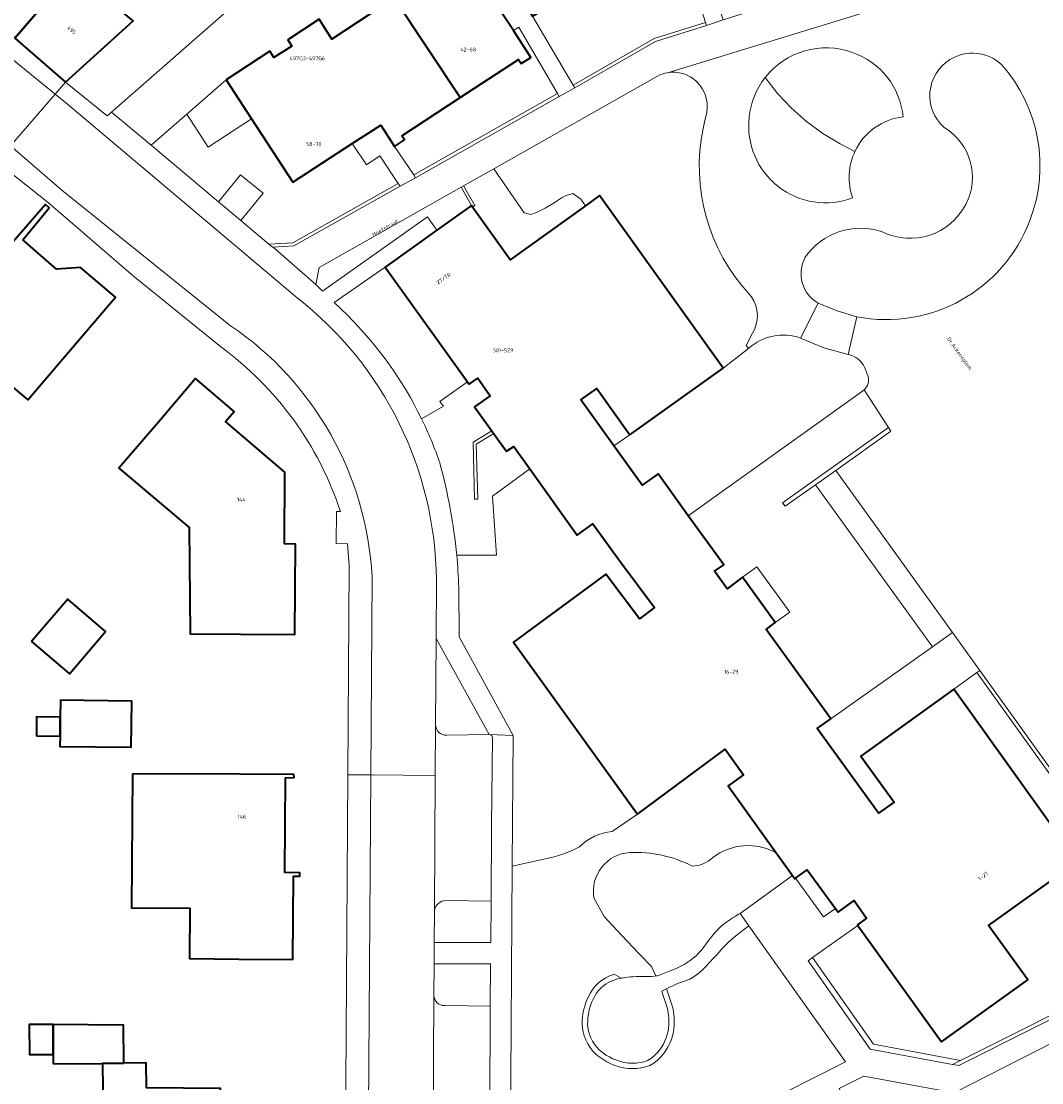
# Model space of a CAD drawing. Header units: metres. Extents: x 197700 to 204338, y 317132 to 325229.
# Tile 575 of 656: x 202774 to 202869, y 318045 to 318143. Entities that reach past the tile are written whole.
import ezdxf
from ezdxf.enums import TextEntityAlignment as Align

# ---------------------------------------------------------------- set-up
doc = ezdxf.new("R2010")
doc.units = ezdxf.units.M
for name, color, linetype, lineweight in [('B-WE-GR-BEPLANTING_CULTUUR_BODEMBEDEKKER-GV', 90, 'Continuous', 18), ('B-WE-GR-BEPLANTING_CULTUUR_HEESTERS-GV', 90, 'Continuous', 18), ('B-WE-GR-BEPLANTING_CULTUUR_VASTE PLANTENVAK-GV', 90, 'Continuous', 18), ('B-WE-IE-TERREINAFSCHEIDING_KUNSTMATIG_MUUR-G', 90, 'IE-TERREINAFSCHEIDING-KUNSTMATIG-DICHT', 18), ('B-WE-IE-TERREINAFSCHEIDING_KUNSTMATIG_MUUR-GV', 90, 'Continuous', 18), ('B-WE-OG-BEBOUWING-GV', 7, 'Continuous', 35), ('B-WE-OG-BEBOUWING-T18', 10, 'Continuous', 18), ('B-WE-OG-TERREIN_CULTUURSCHEIDING-GV', 7, 'Continuous', 18), ('B-WE-OG-TERREIN_ERF-GV', 7, 'Continuous', 18), ('B-WE-OG-TOPOGRAFIE-T18', 10, 'Continuous', 18), ('B-WE-VH-VERHARDING_ASFALT-GV', 252, 'Continuous', 18), ('B-WE-VH-VERHARDING_BETONSTRAATSTEEN-GV', 252, 'Continuous', 18), ('B-WE-VH-VERHARDING_OPEN-GV', 252, 'Continuous', 18), ('B-WE-VH-VERHARDING_TEGEL-GV', 252, 'Continuous', 18)]:
    doc.layers.add(name, color=color, linetype=linetype, lineweight=lineweight)
doc.styles.add('NLCS-ISO-M200-T18', font='NLCS-ISO.ttf', dxfattribs={"height": 0.36})
doc.linetypes.add('IE-TERREINAFSCHEIDING-KUNSTMATIG-DICHT', pattern='A,8,-1,[82,NLCS.SHX,S=0.75,R=90,X=0,Y=0],-1', length=10)

msp = doc.modelspace()

# ---------------------------------------------------------------- linework, layer by layer
at = {"layer": 'B-WE-GR-BEPLANTING_CULTUUR_BODEMBEDEKKER-GV'}
for points in [[(202851.245, 318139.88, 0.324779), (202843.184, 318137.562)], [(202855.922, 318133.931, 0.293046), (202851.245, 318139.88)], [(202851.475, 318130.742, -0.25921), (202855.922, 318133.931)], [(202846.457, 318113.506, 0.277018), (202841.652, 318112.529)], [(202852.383, 318110.755, 0.23702), (202850.857, 318111.997)], [(202852.324, 318108.717, 0.285758), (202852.676, 318110.016)], [(202852.165, 318108.591, 0.040097), (202852.324, 318108.717)], [(202812.753, 318077.789, 0.417884), (202813.776, 318076.809)], [(202829.057, 318067.932, 0.174053), (202826.039, 318066.51)], [(202826.039, 318066.51, -0.071308), (202822.897, 318065.39)], [(202827.377, 318061.809, -0.447869), (202830.674, 318065.981)], [(202830.674, 318065.981, -0.133646), (202836.429, 318064.736)], [(202838.35, 318065.52, -0.297222), (202844.192, 318065.968)], [(202836.429, 318064.736, 0.187781), (202838.35, 318065.52)], [(202813.728, 318061.54, 0.387372), (202812.649, 318060.611)], [(202812.604, 318052.788, 0.418522), (202813.593, 318051.844)]]:
    msp.add_lwpolyline(points, format="xyb", dxfattribs=at)
for points in [[(202843.184, 318137.562), (202844.338, 318136.097), (202845.617, 318134.74), (202847.012, 318133.504), (202848.513, 318132.397), (202850.106, 318131.429), (202851.475, 318130.742)], [(202850.857, 318111.997), (202848.604, 318112.599), (202846.457, 318113.506)], [(202841.652, 318112.529), (202839.294, 318110.712), (202830.689, 318104.578), (202829.223, 318103.533), (202831.833, 318099.909), (202833.296, 318100.975), (202836.078, 318097.088), (202852.165, 318108.591)], [(202852.676, 318110.016), (202852.383, 318110.755)], [(202817.71, 318076.879), (202812.798, 318085.756), (202812.753, 318077.789)], [(202813.776, 318076.809), (202817.71, 318076.879)], [(202844.192, 318065.968), (202839.771, 318072.132), (202841.185, 318073.146), (202839.49, 318075.537), (202831.398, 318069.524), (202829.057, 318067.932)], [(202822.897, 318065.39), (202819.834, 318064.739), (202819.682, 318040.17), (202821.624, 318037.949)], [(202812.649, 318060.611), (202812.631, 318057.681), (202817.839, 318057.681), (202817.876, 318061.499), (202813.728, 318061.54)], [(202839.643, 318041.106), (202850.61, 318046.641), (202841.679, 318059.222), (202841.283, 318058.911), (202840.883, 318058.605), (202840.485, 318058.297), (202840.097, 318057.978), (202839.724, 318057.643), (202839.452, 318057.367), (202839.191, 318057.08), (202838.935, 318056.787), (202838.678, 318056.496), (202838.412, 318056.213), (202838.057, 318055.839), (202837.701, 318055.459), (202837.336, 318055.092), (202836.951, 318054.755), (202836.537, 318054.465), (202836.219, 318054.298), (202835.884, 318054.157), (202835.54, 318054.03), (202835.195, 318053.904), (202834.857, 318053.766), (202834.61, 318053.653), (202834.365, 318053.538), (202834.072, 318053.398), (202834.395, 318052.464), (202834.546, 318052.005), (202834.676, 318051.521), (202834.755, 318051.025), (202834.78, 318050.699), (202834.792, 318050.377), (202834.788, 318050.047), (202834.762, 318049.715), (202834.711, 318049.385), (202834.629, 318049.044), (202834.522, 318048.707), (202834.391, 318048.376), (202834.234, 318048.055), (202834.054, 318047.753), (202833.82, 318047.424), (202833.551, 318047.106), (202833.249, 318046.808), (202832.913, 318046.543), (202832.543, 318046.327), (202832.149, 318046.178), (202831.737, 318046.084), (202831.322, 318046.038), (202830.934, 318046.027), (202830.519, 318046.046), (202830.111, 318046.101), (202829.702, 318046.196), (202829.305, 318046.325), (202828.922, 318046.483), (202828.561, 318046.664), (202828.281, 318046.828), (202828.006, 318047.01), (202827.74, 318047.211), (202827.484, 318047.436), (202827.251, 318047.683), (202827.015, 318047.989), (202826.805, 318048.323), (202826.625, 318048.676), (202826.479, 318049.043), (202826.372, 318049.42), (202826.316, 318049.761), (202826.293, 318050.104), (202826.296, 318050.442), (202826.321, 318050.775), (202826.363, 318051.098), (202826.42, 318051.404), (202826.495, 318051.712), (202826.59, 318052.016), (202826.7, 318052.312), (202826.827, 318052.597), (202826.938, 318052.819), (202827.06, 318053.04), (202827.196, 318053.26), (202827.349, 318053.475), (202827.523, 318053.681), (202827.741, 318053.895), (202827.977, 318054.091), (202828.227, 318054.266), (202828.484, 318054.42), (202828.752, 318054.557), (202829.032, 318054.671), (202829.243, 318054.735), (202829.9, 318054.373), (202829.966, 318054.386), (202830.224, 318054.431), (202830.482, 318054.47), (202830.741, 318054.498), (202831.002, 318054.519), (202831.263, 318054.535), (202831.524, 318054.548), (202831.815, 318054.55), (202832.109, 318054.537), (202832.401, 318054.523), (202832.691, 318054.524), (202832.977, 318054.555), (202833.091, 318054.581), (202832.674, 318055.447), (202831.545, 318056.642), (202829.928, 318058.354), (202828.31, 318060.066), (202827.377, 318061.809)], [(202817.801, 318051.795), (202817.812, 318055.692), (202812.619, 318055.709), (202812.604, 318052.788)], [(202813.593, 318051.844), (202817.801, 318051.795)]]:
    msp.add_lwpolyline(points, dxfattribs=at)
for points in [[(202795.752, 318133.752), (202793.401, 318137.344), (202789.768, 318134.169), (202791.753, 318131.135)], [(202818.122, 318129.134), (202815.34, 318127.559), (202816.369, 318125.743), (202816.165, 318125.589), (202819.652, 318120.728), (202826.594, 318125.728), (202826.164, 318126.335), (202825.425, 318126.839), (202824.82, 318126.671), (202824.451, 318126.469), (202823.98, 318126.167), (202823.544, 318125.898), (202822.872, 318125.495), (202822.066, 318125.092), (202821.562, 318124.924), (202820.924, 318125.058)], [(202801.698, 318118.455), (202802.318, 318117.846), (202812.014, 318124.684), (202812.882, 318123.475), (202816.058, 318125.739), (202815.103, 318127.425), (202801.995, 318120.004)], [(202860.652, 318043.787), (202852.286, 318045.322), (202850.033, 318044.195), (202851.982, 318040.314), (202852.444, 318039.951), (202853.029, 318039.899), (202853.301, 318040.038)]]:
    msp.add_lwpolyline(points, close=True, dxfattribs=at)
at = {"layer": 'B-WE-GR-BEPLANTING_CULTUUR_HEESTERS-GV'}
for points in [[(202837.777, 318142.361), (202837.686, 318142.647), (202832.948, 318141.156), (202825.454, 318136.869), (202825.607, 318136.611), (202833.069, 318140.88)], [(202824.007, 318136.073), (202810.73, 318128.564), (202810.898, 318128.314), (202824.158, 318135.813)], [(202797.354, 318122.177), (202797.686, 318121.897), (202797.749, 318121.901), (202799.653, 318122.013), (202809.468, 318127.517), (202809.303, 318127.769), (202799.565, 318122.308)], [(202849.243, 318078.325), (202848, 318077.428), (202853.645, 318069.606), (202855.09, 318070.649), (202852.032, 318074.887), (202860.603, 318081.064), (202862.729, 318082.597), (202863.013, 318082.801), (202860.484, 318086.32), (202858.624, 318084.992)], [(202847.553, 318056.278), (202847.146, 318055.988), (202852.895, 318047.824), (202860.497, 318046.414), (202861.237, 318046.785), (202853.187, 318048.278)], [(202829.243, 318054.735), (202829.032, 318054.671), (202828.752, 318054.557), (202828.484, 318054.42), (202828.227, 318054.266), (202827.977, 318054.091), (202827.741, 318053.895), (202827.523, 318053.681), (202827.349, 318053.475), (202827.196, 318053.26), (202827.06, 318053.04), (202826.938, 318052.819), (202826.827, 318052.597), (202826.7, 318052.312), (202826.59, 318052.016), (202826.495, 318051.712), (202826.42, 318051.404), (202826.363, 318051.098), (202826.321, 318050.775), (202826.296, 318050.442), (202826.293, 318050.104), (202826.316, 318049.761), (202826.372, 318049.42), (202826.479, 318049.043), (202826.625, 318048.676), (202826.805, 318048.323), (202827.015, 318047.989), (202827.251, 318047.683), (202827.484, 318047.436), (202827.74, 318047.211), (202828.006, 318047.01), (202828.281, 318046.828), (202828.561, 318046.664), (202828.922, 318046.483), (202829.305, 318046.325), (202829.702, 318046.196), (202830.111, 318046.101), (202830.519, 318046.046), (202830.934, 318046.027), (202831.322, 318046.038), (202831.737, 318046.084), (202832.149, 318046.178), (202832.543, 318046.327), (202832.913, 318046.543), (202833.249, 318046.808), (202833.551, 318047.106), (202833.82, 318047.424), (202834.054, 318047.753), (202834.234, 318048.055), (202834.391, 318048.376), (202834.522, 318048.707), (202834.629, 318049.044), (202834.711, 318049.385), (202834.762, 318049.715), (202834.788, 318050.047), (202834.792, 318050.377), (202834.78, 318050.699), (202834.755, 318051.025), (202834.676, 318051.521), (202834.546, 318052.005), (202834.395, 318052.464), (202834.072, 318053.398), (202833.63, 318053.187), (202833.769, 318052.744), (202833.921, 318052.304), (202834.067, 318051.862), (202834.186, 318051.417), (202834.258, 318050.966), (202834.281, 318050.67), (202834.292, 318050.371), (202834.288, 318050.07), (202834.265, 318049.773), (202834.22, 318049.482), (202834.147, 318049.178), (202834.051, 318048.875), (202833.933, 318048.578), (202833.794, 318048.293), (202833.635, 318048.026), (202833.425, 318047.731), (202833.184, 318047.446), (202832.918, 318047.183), (202832.631, 318046.957), (202832.327, 318046.78), (202832.004, 318046.658), (202831.653, 318046.578), (202831.287, 318046.537), (202830.92, 318046.527), (202830.564, 318046.544), (202830.201, 318046.593), (202829.837, 318046.678), (202829.478, 318046.795), (202829.13, 318046.938), (202828.8, 318047.104), (202828.545, 318047.253), (202828.295, 318047.418), (202828.056, 318047.599), (202827.832, 318047.796), (202827.632, 318048.008), (202827.425, 318048.276), (202827.24, 318048.57), (202827.081, 318048.882), (202826.953, 318049.204), (202826.861, 318049.529), (202826.813, 318049.819), (202826.793, 318050.118), (202826.796, 318050.421), (202826.819, 318050.724), (202826.857, 318051.02), (202826.909, 318051.299), (202826.977, 318051.578), (202827.063, 318051.854), (202827.163, 318052.123), (202827.279, 318052.383), (202827.381, 318052.586), (202827.492, 318052.788), (202827.613, 318052.983), (202827.745, 318053.169), (202827.89, 318053.341), (202828.076, 318053.524), (202828.28, 318053.693), (202828.499, 318053.846), (202828.727, 318053.983), (202828.96, 318054.102), (202829.199, 318054.199), (202829.449, 318054.275), (202829.706, 318054.335), (202829.9, 318054.373)]]:
    msp.add_lwpolyline(points, close=True, dxfattribs=at)
for points in [[(202863.013, 318082.801), (202862.729, 318082.597), (202876.643, 318063.23), (202876.79, 318062.969), (202876.914, 318062.697), (202877.013, 318062.416), (202877.086, 318062.127), (202877.133, 318061.832), (202877.154, 318061.535), (202877.148, 318061.249), (202875.991, 318054.925), (202875.949, 318054.759), (202875.898, 318054.614), (202875.834, 318054.475), (202875.758, 318054.342), (202875.67, 318054.216), (202875.405, 318053.9), (202861.237, 318046.785), (202860.497, 318046.414), (202861.067, 318046.308), (202875.404, 318053.508), (202876.007, 318054.084), (202876.334, 318054.853), (202877.497, 318061.214)], [(202876.794, 318063.629), (202863.013, 318082.801)]]:
    msp.add_lwpolyline(points, dxfattribs=at)
at = {"layer": 'B-WE-GR-BEPLANTING_CULTUUR_VASTE PLANTENVAK-GV'}
for points in [[(202864.994, 318138.77, 0.337829), (202860.249, 318139.217)], [(202860.249, 318139.217, 0.502847), (202859.7, 318132.959)], [(202867.618, 318124.346, 0.281334), (202864.994, 318138.77)], [(202843.184, 318137.562, 0.140716), (202841.712, 318133.904)], [(202841.712, 318133.904, 0.560977), (202851.261, 318126.442)], [(202859.7, 318132.959, -0.398305), (202861.714, 318125.849)], [(202851.261, 318126.442, -0.198645), (202851.475, 318130.742)], [(202861.714, 318125.849, -0.408004), (202854.001, 318123.302)], [(202851.644, 318115.468, 0.365643), (202867.618, 318124.346)], [(202854.001, 318123.302, 0.33747), (202846.886, 318120.959)], [(202846.886, 318120.959, 0.406623), (202848.069, 318116.721)]]:
    msp.add_lwpolyline(points, format="xyb", dxfattribs=at)
for points in [[(202851.475, 318130.742), (202850.106, 318131.429), (202848.513, 318132.397), (202847.012, 318133.504), (202845.617, 318134.74), (202844.338, 318136.097), (202843.184, 318137.562)], [(202848.069, 318116.721), (202849.824, 318116.001), (202851.644, 318115.468)]]:
    msp.add_lwpolyline(points, dxfattribs=at)
at = {"layer": 'B-WE-IE-TERREINAFSCHEIDING_KUNSTMATIG_MUUR-G'}
msp.add_lwpolyline([(202818.135, 318104.682), (202816.514, 318103.704), (202816.643, 318098.63), (202816.342, 318098.63), (202816.209, 318103.871), (202817.959, 318104.926)], dxfattribs=at)
at = {"layer": 'B-WE-IE-TERREINAFSCHEIDING_KUNSTMATIG_MUUR-GV'}
for points in [[(202815.34, 318127.559), (202815.103, 318127.425), (202816.058, 318125.739), (202816.165, 318125.589), (202816.369, 318125.743)], [(202854.569, 318105.24), (202844.791, 318098.274), (202845.045, 318097.974), (202847.823, 318099.946), (202849.704, 318101.282), (202854.792, 318104.895)]]:
    msp.add_lwpolyline(points, close=True, dxfattribs=at)
at = {"layer": 'B-WE-OG-BEBOUWING-GV'}
for points in [[(202768.848, 318145.59), (202773.894, 318141.205), (202779.295, 318147.494), (202781.377, 318150.059), (202780.696, 318150.722), (202788.501, 318154.414), (202783.351, 318162.439)], [(202815.024, 318135.704), (202820.417, 318139.227), (202820.66, 318138.849), (202821.548, 318139.419), (202819.931, 318141.893), (202818.892, 318143.484), (202820.853, 318144.643), (202821.693, 318143.22), (202822.688, 318143.803), (202822.461, 318144.191), (202827.926, 318147.508), (202822.2, 318156.972), (202816.24, 318153.365), (202815.813, 318153.107), (202817.868, 318149.71), (202815.69, 318148.43), (202815.248, 318149.097), (202808.927, 318144.911)], [(202778.582, 318137.13), (202784.812, 318142.79), (202783.841, 318143.612), (202785.749, 318145.805), (202781.377, 318150.059), (202779.295, 318147.494), (202773.894, 318141.205)], [(202793.401, 318137.344), (202795.752, 318133.752), (202799.579, 318127.905), (202805.047, 318131.457), (202807.685, 318133.171), (202808.955, 318131.194), (202809.88, 318131.807), (202809.631, 318132.182), (202815.024, 318135.704), (202808.927, 318144.911), (202803.182, 318141.106), (202801.987, 318142.963), (202799.099, 318141.059), (202799.484, 318140.474), (202797.827, 318139.406), (202797.443, 318139.992)], [(202772.046, 318120.474), (202769.386, 318117.425), (202768.131, 318118.479), (202765.938, 318115.504), (202775.109, 318107.792), (202779.943, 318113.475), (202783.182, 318117.283), (202779.964, 318120.019), (202777.75, 318119.861), (202774.638, 318122.573), (202777.073, 318125.542), (202776.729, 318125.842)], [(202860.603, 318081.064), (202852.032, 318074.887), (202855.09, 318070.649), (202853.645, 318069.606), (202848, 318077.428), (202849.243, 318078.325), (202843.285, 318086.591), (202844.116, 318087.221), (202841.094, 318091.403), (202839.669, 318090.349), (202838.511, 318091.959), (202839.354, 318092.571), (202836.078, 318097.088), (202833.296, 318100.975), (202831.833, 318099.909), (202829.223, 318103.533), (202826.167, 318107.796), (202827.63, 318108.844), (202830.689, 318104.578), (202839.294, 318110.712), (202827.884, 318126.657), (202826.594, 318125.728), (202819.652, 318120.728), (202816.165, 318125.589), (202816.058, 318125.739), (202812.882, 318123.475), (202808.088, 318120.058), (202815.69, 318109.453), (202815.844, 318109.238), (202816.64, 318109.809), (202817.785, 318108.175), (202816.358, 318107.145), (202817.613, 318105.406), (202819.189, 318103.222), (202819.309, 318103.055), (202819.974, 318103.475), (202821.45, 318101.409), (202825.822, 318095.287), (202827.283, 318096.35), (202829.875, 318092.753), (202832.974, 318088.622), (202831.566, 318087.565), (202828.467, 318091.696), (202819.948, 318085.421), (202831.398, 318069.524), (202839.49, 318075.537), (202841.185, 318073.146), (202839.771, 318072.132), (202844.192, 318065.968), (202844.385, 318065.699), (202845.71, 318063.852), (202845.916, 318063.564), (202845.994, 318063.621), (202847.055, 318064.398), (202849.668, 318060.802), (202849.914, 318060.463), (202851.399, 318061.547), (202852.546, 318059.912), (202851.709, 318059.312), (202851.746, 318059.26), (202859.458, 318048.506), (202867.426, 318054.232), (202863.808, 318059.241), (202872.021, 318065.134)], [(202787.344, 318105.956), (202783.518, 318101.49), (202784.054, 318101.036), (202789.995, 318096.004), (202790.076, 318086.18), (202794.746, 318086.148), (202799.744, 318086.114), (202799.801, 318094.473), (202798.792, 318094.492), (202798.826, 318101.109), (202793.365, 318105.801), (202794.146, 318106.713), (202790.597, 318109.753)], [(202775.452, 318085.469), (202778.933, 318082.496), (202782.276, 318086.411), (202778.795, 318089.383)], [(202778.08, 318076.727), (202778.07, 318075.789), (202784.644, 318075.716), (202784.691, 318079.977), (202778.117, 318080.05), (202778.1, 318078.491)], [(202775.894, 318076.751), (202778.08, 318076.727), (202778.1, 318078.491), (202775.914, 318078.514)], [(202784.751, 318073.258), (202784.682, 318060.876), (202790.066, 318060.846), (202790.04, 318056.187), (202794.583, 318056.151), (202799.582, 318056.111), (202799.64, 318063.804), (202800.22, 318063.795), (202800.225, 318064.121), (202798.845, 318064.151), (202798.881, 318072.886), (202799.683, 318072.902), (202799.67, 318073.195), (202794.67, 318073.216)], [(202777.425, 318050.106), (202775.228, 318050.095), (202775.241, 318047.332), (202777.442, 318047.342)], [(202783.969, 318046.521), (202783.947, 318050.048), (202777.425, 318050.106), (202777.442, 318047.342), (202777.447, 318046.499), (202782.005, 318046.458), (202782.004, 318046.492)], [(202794.464, 318043.139), (202792.874, 318043.151), (202792.887, 318044.199), (202786.057, 318044.241), (202786.023, 318046.551), (202783.969, 318046.521), (202782.004, 318046.492), (202782.005, 318046.458), (202782.037, 318044.256), (202781.988, 318035.002), (202783.917, 318034.992), (202783.916, 318034.747), (202799.398, 318034.589), (202799.464, 318043.1)]]:
    msp.add_lwpolyline(points, close=True, dxfattribs=at)
at = {"layer": 'B-WE-OG-TERREIN_CULTUURSCHEIDING-GV'}
for points in [[(202837.686, 318142.647), (202835.694, 318148.939), (202834.519, 318150.965), (202833.617, 318150.436), (202833.39, 318150.825), (202827.926, 318147.508), (202822.461, 318144.191), (202822.688, 318143.803), (202821.693, 318143.22), (202825.454, 318136.869), (202832.948, 318141.156)], [(202808.955, 318131.194), (202810.73, 318128.564), (202824.007, 318136.073), (202820.445, 318142.209), (202819.931, 318141.893), (202821.548, 318139.419), (202820.66, 318138.849), (202820.417, 318139.227), (202815.024, 318135.704), (202809.631, 318132.182), (202809.88, 318131.807)], [(202789.768, 318134.169), (202786.503, 318131.316), (202792.719, 318126.08), (202794.74, 318128.577), (202796.816, 318126.896), (202794.761, 318124.36), (202797.354, 318122.177), (202799.565, 318122.308), (202809.303, 318127.769), (202807.615, 318130.345), (202806.365, 318129.493), (202805.047, 318131.457), (202799.579, 318127.905), (202795.752, 318133.752), (202791.753, 318131.135)]]:
    msp.add_lwpolyline(points, close=True, dxfattribs=at)
for points in [[(202833.242, 318137.694), (202818.122, 318129.134), (202820.924, 318125.058), (202821.562, 318124.924), (202822.066, 318125.092), (202822.872, 318125.495), (202823.544, 318125.898), (202823.98, 318126.167), (202824.451, 318126.469), (202824.82, 318126.671), (202825.425, 318126.839), (202826.164, 318126.335), (202826.594, 318125.728), (202827.884, 318126.657), (202839.294, 318110.712), (202841.652, 318112.529)], [(202808.088, 318120.058), (202803.389, 318116.795), (202804.603, 318115.603)], [(202811.459, 318106.039), (202813.472, 318107.204), (202813.154, 318107.65), (202815.69, 318109.453), (202808.088, 318120.058)], [(202841.91, 318117.314), (202841.023, 318118.344)], [(202841.652, 318112.529), (202841.433, 318112.801), (202842.013, 318113.957)], [(202829.057, 318067.932), (202831.398, 318069.524), (202819.948, 318085.421), (202828.467, 318091.696), (202831.566, 318087.565), (202832.974, 318088.622), (202829.875, 318092.753), (202827.283, 318096.35), (202825.822, 318095.287), (202821.45, 318101.409), (202818.014, 318098.9), (202818.364, 318093.447), (202814.701, 318093.447)], [(202814.896, 318090.504), (202814.92, 318085.92), (202819.909, 318076.801), (202819.834, 318064.739), (202822.897, 318065.39)], [(202876.643, 318063.23), (202862.729, 318082.597), (202860.603, 318081.064), (202872.021, 318065.134), (202863.808, 318059.241), (202867.426, 318054.232), (202859.458, 318048.506), (202851.746, 318059.26), (202847.553, 318056.278), (202853.187, 318048.278), (202861.237, 318046.785), (202875.405, 318053.9)], [(202840.869, 318060.364), (202845.71, 318063.852), (202844.385, 318065.699), (202844.192, 318065.968)], [(202827.377, 318061.809), (202828.31, 318060.066), (202829.928, 318058.354), (202831.545, 318056.642), (202832.674, 318055.447), (202833.091, 318054.581), (202833.204, 318054.606), (202833.429, 318054.673), (202833.652, 318054.751), (202834.427, 318055.046), (202834.758, 318055.18), (202835.085, 318055.324), (202835.404, 318055.481), (202835.713, 318055.655), (202835.996, 318055.834), (202836.273, 318056.026), (202836.541, 318056.231), (202836.799, 318056.448), (202837.043, 318056.676), (202837.274, 318056.93), (202837.486, 318057.203), (202837.892, 318057.768), (202838.106, 318058.041), (202838.484, 318058.497), (202838.677, 318058.722), (202838.877, 318058.938), (202839.089, 318059.142), (202839.264, 318059.292), (202839.445, 318059.435), (202839.631, 318059.573), (202839.82, 318059.707), (202840.011, 318059.837), (202840.179, 318059.947), (202840.351, 318060.053), (202840.523, 318060.157), (202840.697, 318060.26), (202840.869, 318060.364)]]:
    msp.add_lwpolyline(points, dxfattribs=at)
for points in [[(202834.153, 318138.003, 0.076908), (202833.242, 318137.694)], [(202836.836, 318137.209, 0.234666), (202834.153, 318138.003)], [(202837.69, 318133.861, 0.286115), (202836.836, 318137.209)], [(202841.023, 318118.344, -0.241233), (202837.69, 318133.861)], [(202842.013, 318113.957, 0.301162), (202841.91, 318117.314)], [(202804.603, 318115.603, -0.084423), (202811.459, 318106.039)], [(202814.701, 318093.447, -0.014525), (202814.896, 318090.504)], [(202826.039, 318066.51, -0.174053), (202829.057, 318067.932)], [(202822.897, 318065.39, 0.071308), (202826.039, 318066.51)], [(202830.674, 318065.981, 0.447869), (202827.377, 318061.809)], [(202836.429, 318064.736, 0.133646), (202830.674, 318065.981)], [(202844.192, 318065.968, 0.297222), (202838.35, 318065.52)], [(202838.35, 318065.52, -0.187781), (202836.429, 318064.736)]]:
    msp.add_lwpolyline(points, format="xyb", dxfattribs=at)
at = {"layer": 'B-WE-OG-TERREIN_ERF-GV'}
for points in [[(202794.684, 318144.779), (202788.501, 318154.414), (202780.696, 318150.722), (202781.377, 318150.059), (202785.749, 318145.805), (202783.841, 318143.612), (202784.812, 318142.79), (202778.582, 318137.13), (202782.42, 318134.02), (202782.823, 318134.362)], [(202769.386, 318117.425), (202772.046, 318120.474), (202776.729, 318125.842), (202777.073, 318125.542), (202774.638, 318122.573), (202777.75, 318119.861), (202779.964, 318120.019), (202783.182, 318117.283), (202779.943, 318113.475), (202775.109, 318107.792), (202765.938, 318115.504), (202768.131, 318118.479)], [(202783.518, 318101.49), (202787.344, 318105.956), (202790.597, 318109.753), (202794.146, 318106.713), (202793.365, 318105.801), (202798.826, 318101.109), (202798.792, 318094.492), (202799.801, 318094.473), (202799.744, 318086.114), (202794.746, 318086.148), (202790.076, 318086.18), (202789.995, 318096.004), (202784.054, 318101.036)], [(202829.223, 318103.533), (202830.689, 318104.578), (202827.63, 318108.844), (202826.167, 318107.796)], [(202778.933, 318082.496), (202775.452, 318085.469), (202778.795, 318089.383), (202782.276, 318086.411)], [(202778.08, 318076.727), (202775.894, 318076.751), (202775.914, 318078.514), (202778.1, 318078.491), (202778.117, 318080.05), (202784.691, 318079.977), (202784.644, 318075.716), (202778.07, 318075.789)], [(202790.04, 318056.187), (202790.066, 318060.846), (202784.682, 318060.876), (202784.751, 318073.258), (202794.67, 318073.216), (202799.67, 318073.195), (202799.683, 318072.902), (202798.881, 318072.886), (202798.845, 318064.151), (202800.225, 318064.121), (202800.22, 318063.795), (202799.64, 318063.804), (202799.582, 318056.111), (202794.583, 318056.151)], [(202845.994, 318063.621), (202848.566, 318060.042), (202849.668, 318060.802), (202847.055, 318064.398)]]:
    msp.add_lwpolyline(points, close=True, dxfattribs=at)
for points in [[(202792.892, 318112.714), (202784.854, 318119.224), (202777.004, 318126.002), (202772.221, 318129.765), (202771.886, 318130.029), (202753.075, 318116.548), (202747.007, 318111.898), (202740.695, 318106.064), (202725.035, 318090.229), (202728.298, 318087.124)], [(202819.189, 318103.222), (202817.613, 318105.406), (202816.358, 318107.145), (202817.785, 318108.175), (202816.64, 318109.809), (202815.844, 318109.238), (202815.69, 318109.453), (202813.154, 318107.65), (202813.472, 318107.204), (202811.459, 318106.039)], [(202814.701, 318093.447), (202818.364, 318093.447), (202818.014, 318098.9), (202821.45, 318101.409), (202819.974, 318103.475), (202819.309, 318103.055), (202819.189, 318103.222)], [(202804.223, 318006.48), (202804.65, 318073.164), (202804.774, 318092.492), (202804.622, 318094.483), (202803.578, 318094.519), (202803.611, 318097.485), (202803.961, 318097.485)], [(202782.037, 318044.256), (202782.005, 318046.458), (202777.447, 318046.499), (202777.442, 318047.342), (202775.241, 318047.332), (202775.228, 318050.095), (202777.425, 318050.106), (202783.947, 318050.048), (202783.969, 318046.521), (202786.023, 318046.551), (202786.057, 318044.241)]]:
    msp.add_lwpolyline(points, dxfattribs=at)
for points in [[(202803.961, 318097.485, 0.156679), (202792.892, 318112.714)], [(202811.459, 318106.039, -0.03122), (202813.132, 318101.976)], [(202813.132, 318101.976, -0.043102), (202814.701, 318093.447)]]:
    msp.add_lwpolyline(points, format="xyb", dxfattribs=at)
at = {"layer": 'B-WE-VH-VERHARDING_ASFALT-GV'}
for points in [[(202713.486, 318181.646), (202771.097, 318133.358), (202773.513, 318131.261), (202777.627, 318136.024), (202767.399, 318144.34), (202717.149, 318186.394)], [(202799.96, 318117.226), (202778.776, 318135.09), (202777.627, 318136.024), (202773.513, 318131.261), (202778.242, 318127.155), (202793.828, 318114.645)], [(202806.883, 318091.455), (202806.762, 318073.151), (202812.725, 318073.114), (202812.753, 318077.789), (202812.798, 318085.756), (202812.83, 318091.157)], [(202812.405, 318017.775), (202812.504, 318036.332), (202812.505, 318036.429), (202812.523, 318039.475), (202812.532, 318040.999), (202812.604, 318052.788), (202812.619, 318055.709), (202812.631, 318057.681), (202812.649, 318060.611), (202812.725, 318073.114), (202806.762, 318073.151), (202806.324, 318006.702)], [(202886.227, 318057.112), (202884.598, 318056.196), (202880.824, 318054.074), (202877.482, 318052.37), (202860.652, 318043.787), (202853.301, 318040.038), (202853.029, 318039.899), (202842.395, 318034.476), (202841.049, 318033.79), (202840.147, 318033.383), (202839.176, 318032.978), (202839.118, 318032.956)]]:
    msp.add_lwpolyline(points, dxfattribs=at)
for points in [[(202812.83, 318091.157, 0.228326), (202799.96, 318117.226)], [(202793.828, 318114.645, -0.234644), (202806.883, 318091.455)]]:
    msp.add_lwpolyline(points, format="xyb", dxfattribs=at)
at = {"layer": 'B-WE-VH-VERHARDING_BETONSTRAATSTEEN-GV'}
for points in [[(202786.503, 318131.316), (202789.768, 318134.169), (202793.401, 318137.344), (202797.443, 318139.992), (202797.827, 318139.406), (202799.484, 318140.474), (202799.099, 318141.059), (202801.987, 318142.963), (202803.182, 318141.106), (202808.927, 318144.911), (202815.248, 318149.097), (202813.497, 318151.782), (202812.826, 318151.385), (202811.99, 318152.598), (202810.999, 318154.175), (202810.584, 318154.467), (202810.083, 318154.548), (202809.831, 318154.501), (202809.598, 318154.4), (202808.107, 318153.434)], [(202798.749, 318147.516), (202795.024, 318145.078), (202794.684, 318144.779), (202782.823, 318134.362), (202786.503, 318131.316)], [(202852.165, 318108.591), (202836.078, 318097.088), (202839.354, 318092.571), (202838.511, 318091.959), (202839.669, 318090.349), (202841.094, 318091.403), (202842.42, 318092.363), (202845.466, 318088.195), (202844.116, 318087.221), (202843.285, 318086.591), (202849.243, 318078.325), (202858.624, 318084.992), (202847.823, 318099.946)], [(202847.823, 318099.946), (202845.045, 318097.974), (202844.791, 318098.274), (202854.569, 318105.24), (202852.324, 318108.717)]]:
    msp.add_lwpolyline(points, dxfattribs=at)
msp.add_lwpolyline([(202852.324, 318108.717, -0.040097), (202852.165, 318108.591)], format="xyb", dxfattribs=at)
at = {"layer": 'B-WE-VH-VERHARDING_OPEN-GV'}
for points in [[(202794.761, 318124.36), (202796.816, 318126.896), (202794.74, 318128.577), (202792.719, 318126.08)], [(202846.457, 318113.506), (202848.604, 318112.599), (202850.857, 318111.997), (202851.644, 318115.468), (202849.824, 318116.001), (202848.069, 318116.721)], [(202849.704, 318101.282), (202847.823, 318099.946), (202858.624, 318084.992), (202860.484, 318086.32)], [(202841.094, 318091.403), (202844.116, 318087.221), (202845.466, 318088.195), (202842.42, 318092.363)], [(202834.072, 318053.398), (202834.365, 318053.538), (202834.61, 318053.653), (202834.857, 318053.766), (202835.195, 318053.904), (202835.54, 318054.03), (202835.884, 318054.157), (202836.219, 318054.298), (202836.537, 318054.465), (202836.951, 318054.755), (202837.336, 318055.092), (202837.701, 318055.459), (202838.057, 318055.839), (202838.412, 318056.213), (202838.678, 318056.496), (202838.935, 318056.787), (202839.191, 318057.08), (202839.452, 318057.367), (202839.724, 318057.643), (202840.097, 318057.978), (202840.485, 318058.297), (202840.883, 318058.605), (202841.283, 318058.911), (202841.679, 318059.222), (202840.869, 318060.364), (202840.697, 318060.26), (202840.523, 318060.157), (202840.351, 318060.053), (202840.179, 318059.947), (202840.011, 318059.837), (202839.82, 318059.707), (202839.631, 318059.573), (202839.445, 318059.435), (202839.264, 318059.292), (202839.089, 318059.142), (202838.877, 318058.938), (202838.677, 318058.722), (202838.484, 318058.497), (202838.106, 318058.041), (202837.892, 318057.768), (202837.486, 318057.203), (202837.274, 318056.93), (202837.043, 318056.676), (202836.799, 318056.448), (202836.541, 318056.231), (202836.273, 318056.026), (202835.996, 318055.834), (202835.713, 318055.655), (202835.404, 318055.481), (202835.085, 318055.324), (202834.758, 318055.18), (202834.427, 318055.046), (202833.652, 318054.751), (202833.429, 318054.673), (202833.204, 318054.606), (202833.091, 318054.581), (202832.977, 318054.555), (202832.691, 318054.524), (202832.401, 318054.523), (202832.109, 318054.537), (202831.815, 318054.55), (202831.524, 318054.548), (202831.263, 318054.535), (202831.002, 318054.519), (202830.741, 318054.498), (202830.482, 318054.47), (202830.224, 318054.431), (202829.966, 318054.386), (202829.9, 318054.373), (202829.706, 318054.335), (202829.449, 318054.275), (202829.199, 318054.199), (202828.96, 318054.102), (202828.727, 318053.983), (202828.499, 318053.846), (202828.28, 318053.693), (202828.076, 318053.524), (202827.89, 318053.341), (202827.745, 318053.169), (202827.613, 318052.983), (202827.492, 318052.788), (202827.381, 318052.586), (202827.279, 318052.383), (202827.163, 318052.123), (202827.063, 318051.854), (202826.977, 318051.578), (202826.909, 318051.299), (202826.857, 318051.02), (202826.819, 318050.724), (202826.796, 318050.421), (202826.793, 318050.118), (202826.813, 318049.819), (202826.861, 318049.529), (202826.953, 318049.204), (202827.081, 318048.882), (202827.24, 318048.57), (202827.425, 318048.276), (202827.632, 318048.008), (202827.832, 318047.796), (202828.056, 318047.599), (202828.295, 318047.418), (202828.545, 318047.253), (202828.8, 318047.104), (202829.13, 318046.938), (202829.478, 318046.795), (202829.837, 318046.678), (202830.201, 318046.593), (202830.564, 318046.544), (202830.92, 318046.527), (202831.287, 318046.537), (202831.653, 318046.578), (202832.004, 318046.658), (202832.327, 318046.78), (202832.631, 318046.957), (202832.918, 318047.183), (202833.184, 318047.446), (202833.425, 318047.731), (202833.635, 318048.026), (202833.794, 318048.293), (202833.933, 318048.578), (202834.051, 318048.875), (202834.147, 318049.178), (202834.22, 318049.482), (202834.265, 318049.773), (202834.288, 318050.07), (202834.292, 318050.371), (202834.281, 318050.67), (202834.258, 318050.966), (202834.186, 318051.417), (202834.067, 318051.862), (202833.921, 318052.304), (202833.769, 318052.744), (202833.63, 318053.187)]]:
    msp.add_lwpolyline(points, close=True, dxfattribs=at)
at = {"layer": 'B-WE-VH-VERHARDING_TEGEL-GV'}
for points in [[(202717.149, 318186.394), (202767.399, 318144.34), (202777.627, 318136.024), (202778.582, 318137.13), (202773.894, 318141.205), (202768.848, 318145.59), (202766.712, 318147.466), (202762.365, 318151.115), (202758.019, 318154.763), (202753.947, 318158.142), (202749.338, 318162), (202744.726, 318165.861), (202742.81, 318167.477), (202740.894, 318169.093), (202736.267, 318172.986), (202731.64, 318176.879), (202729.796, 318178.425), (202729.617, 318178.134), (202718.485, 318187.621), (202718.385, 318188.664), (202721.211, 318200.301), (202721.567, 318201.215), (202722.206, 318201.818), (202722.183, 318203.764)], [(202834.153, 318138.003), (202868.559, 318148.559), (202867.858, 318151.684), (202864.578, 318150.894), (202839.314, 318142.879), (202837.777, 318142.361), (202833.069, 318140.88), (202825.607, 318136.611), (202824.158, 318135.813), (202810.898, 318128.314), (202809.468, 318127.517), (202799.653, 318122.013), (202797.749, 318121.901), (202801.698, 318118.455), (202801.995, 318120.004), (202815.103, 318127.425)], [(202868.984, 318146.661), (202868.559, 318148.559), (202834.153, 318138.003)], [(202815.103, 318127.425), (202815.34, 318127.559), (202818.122, 318129.134), (202833.242, 318137.694)], [(202804.603, 318115.603), (202803.389, 318116.795), (202808.088, 318120.058), (202812.882, 318123.475), (202812.014, 318124.684), (202802.318, 318117.846), (202801.698, 318118.455), (202797.749, 318121.901), (202797.686, 318121.897), (202797.354, 318122.177), (202794.761, 318124.36), (202792.719, 318126.08), (202786.503, 318131.316), (202782.823, 318134.362), (202782.42, 318134.02), (202778.582, 318137.13), (202777.627, 318136.024), (202778.776, 318135.09), (202799.96, 318117.226)], [(202793.828, 318114.645), (202778.242, 318127.155), (202773.513, 318131.261), (202772.221, 318129.765), (202777.004, 318126.002), (202784.854, 318119.224), (202792.892, 318112.714)], [(202841.023, 318118.344), (202841.91, 318117.314)], [(202846.457, 318113.506), (202848.069, 318116.721)], [(202851.644, 318115.468), (202850.857, 318111.997)], [(202842.013, 318113.957), (202841.433, 318112.801), (202841.652, 318112.529)], [(202852.383, 318110.755), (202852.676, 318110.016)], [(202852.324, 318108.717), (202854.569, 318105.24), (202854.792, 318104.895), (202849.704, 318101.282), (202860.484, 318086.32), (202863.013, 318082.801), (202876.794, 318063.629)], [(202803.961, 318097.485), (202803.611, 318097.485), (202803.578, 318094.519), (202804.622, 318094.483), (202804.774, 318092.492), (202804.65, 318073.164), (202806.762, 318073.151), (202806.883, 318091.455)], [(202812.83, 318091.157), (202812.798, 318085.756), (202817.71, 318076.879), (202819.909, 318076.801), (202814.92, 318085.92), (202814.896, 318090.504)], [(202812.753, 318077.789), (202812.725, 318073.114), (202812.649, 318060.611)], [(202813.728, 318061.54), (202817.876, 318061.499), (202817.923, 318068.466), (202818.007, 318076.57), (202817.94, 318076.779), (202817.71, 318076.879), (202813.776, 318076.809)], [(202806.324, 318006.702), (202806.762, 318073.151), (202804.65, 318073.164), (202804.223, 318006.48)], [(202850.033, 318044.195), (202852.286, 318045.322), (202860.652, 318043.787), (202877.482, 318052.37), (202875.404, 318053.508), (202861.067, 318046.308), (202860.497, 318046.414), (202852.895, 318047.824), (202847.146, 318055.988), (202847.553, 318056.278), (202851.746, 318059.26), (202851.709, 318059.312), (202852.546, 318059.912), (202851.399, 318061.547), (202849.914, 318060.463), (202849.668, 318060.802), (202848.566, 318060.042), (202845.994, 318063.621), (202845.916, 318063.564), (202845.71, 318063.852), (202840.869, 318060.364), (202841.679, 318059.222), (202850.61, 318046.641), (202839.643, 318041.106)], [(202812.604, 318052.788), (202812.532, 318040.999), (202812.877, 318041.37), (202813.225, 318041.675), (202813.613, 318041.749), (202817.279, 318041.736), (202817.523, 318041.773), (202817.642, 318041.898), (202817.769, 318042.127), (202817.749, 318042.416), (202817.801, 318051.795), (202813.593, 318051.844)]]:
    msp.add_lwpolyline(points, dxfattribs=at)
for points in [[(202834.519, 318150.965), (202835.694, 318148.939), (202837.686, 318142.647), (202837.777, 318142.361), (202839.314, 318142.879), (202839.222, 318143.164), (202837.346, 318149.005), (202836.402, 318151.956), (202834.33, 318151.288)], [(202824.158, 318135.813), (202825.607, 318136.611), (202825.454, 318136.869), (202821.693, 318143.22), (202820.853, 318144.643), (202818.892, 318143.484), (202819.931, 318141.893), (202820.445, 318142.209), (202824.007, 318136.073)], [(202810.73, 318128.564), (202808.955, 318131.194), (202807.685, 318133.171), (202805.047, 318131.457), (202806.365, 318129.493), (202807.615, 318130.345), (202809.303, 318127.769), (202809.468, 318127.517), (202810.898, 318128.314)], [(202812.523, 318039.475), (202817.688, 318039.393), (202819.682, 318040.17), (202819.834, 318064.739), (202819.909, 318076.801), (202817.71, 318076.879), (202817.94, 318076.779), (202818.007, 318076.57), (202817.923, 318068.466), (202817.876, 318061.499), (202817.839, 318057.681), (202812.631, 318057.681), (202812.619, 318055.709), (202817.812, 318055.692), (202817.801, 318051.795), (202817.749, 318042.416), (202817.769, 318042.127), (202817.642, 318041.898), (202817.523, 318041.773), (202817.279, 318041.736), (202813.613, 318041.749), (202813.225, 318041.675), (202812.877, 318041.37), (202812.532, 318040.999)]]:
    msp.add_lwpolyline(points, close=True, dxfattribs=at)
for points in [[(202843.184, 318137.562, -0.324779), (202851.245, 318139.88)], [(202851.245, 318139.88, -0.293046), (202855.922, 318133.931)], [(202860.249, 318139.217, -0.337829), (202864.994, 318138.77)], [(202859.7, 318132.959, -0.502847), (202860.249, 318139.217)], [(202864.994, 318138.77, -0.281334), (202867.618, 318124.346)], [(202833.242, 318137.694, -0.076908), (202834.153, 318138.003)], [(202834.153, 318138.003, -0.234666), (202836.836, 318137.209)], [(202841.712, 318133.904, -0.140716), (202843.184, 318137.562)], [(202836.836, 318137.209, -0.286115), (202837.69, 318133.861)], [(202837.69, 318133.861, 0.241233), (202841.023, 318118.344)], [(202851.261, 318126.442, -0.560977), (202841.712, 318133.904)], [(202855.922, 318133.931, 0.25921), (202851.475, 318130.742)], [(202861.714, 318125.849, 0.398305), (202859.7, 318132.959)], [(202851.475, 318130.742, 0.198645), (202851.261, 318126.442)], [(202854.001, 318123.302, 0.408004), (202861.714, 318125.849)], [(202867.618, 318124.346, -0.365643), (202851.644, 318115.468)], [(202846.886, 318120.959, -0.33747), (202854.001, 318123.302)], [(202848.069, 318116.721, -0.406623), (202846.886, 318120.959)], [(202799.96, 318117.226, -0.228326), (202812.83, 318091.157)], [(202841.91, 318117.314, -0.301162), (202842.013, 318113.957)], [(202811.459, 318106.039, 0.084423), (202804.603, 318115.603)], [(202806.883, 318091.455, 0.234644), (202793.828, 318114.645)], [(202841.652, 318112.529, -0.277018), (202846.457, 318113.506)], [(202792.892, 318112.714, -0.156679), (202803.961, 318097.485)], [(202850.857, 318111.997, -0.23702), (202852.383, 318110.755)], [(202852.676, 318110.016, -0.285758), (202852.324, 318108.717)], [(202813.132, 318101.976, 0.03122), (202811.459, 318106.039)], [(202814.701, 318093.447, 0.043102), (202813.132, 318101.976)], [(202814.896, 318090.504, 0.014525), (202814.701, 318093.447)], [(202813.776, 318076.809, -0.417884), (202812.753, 318077.789)], [(202812.649, 318060.611, -0.387372), (202813.728, 318061.54)], [(202813.593, 318051.844, -0.418522), (202812.604, 318052.788)]]:
    msp.add_lwpolyline(points, format="xyb", dxfattribs=at)

# ---------------------------------------------------------------- texts
at = {"layer": 'B-WE-OG-BEBOUWING-T18', "style": 'NLCS-ISO-M200-T18'}
for s, rotation, p in [('495', 319, (202779.144, 318141.941)), ('27/TR', 35.4, (202813.502, 318119.005)), ('144', 359.8, (202794.813, 318098.594)), ('146', 359.8, (202794.866, 318069.3)), ('1-27', 35.6, (202863.313, 318063.809))]:
    msp.add_text(s, height=0.36, rotation=rotation, dxfattribs=at).set_placement(p, align=Align.MIDDLE)
for s, p in [('497G3-497G6', (202800.916, 318139.341)), ('42-68', (202815.764, 318140.146)), ('58-70', (202801.505, 318131.424)), ('501-529', (202818.98, 318112.372)), ('16-29', (202840.047, 318082.688))]:
    msp.add_text(s, height=0.36, dxfattribs=at).set_placement(p, align=Align.MIDDLE)
at = {"layer": 'B-WE-OG-TOPOGRAFIE-T18', "style": 'NLCS-ISO-M200-T18'}
for s, rotation, p in [('Hoefstraat', 29.2, (202808.087, 318123.665)), ('Dr.Ackensplein', 305.8, (202861.091, 318112.041))]:
    msp.add_text(s, height=0.36, rotation=rotation, dxfattribs=at).set_placement(p, align=Align.MIDDLE)

doc.saveas('drawing.dxf')
